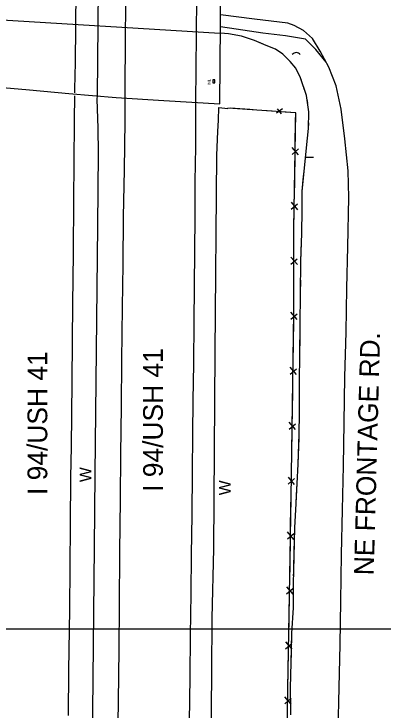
# Model space of a CAD drawing. Extents: x 591954 to 597000, y 198576 to 213500.
# Drawn here: x 594027.3 to 594214.4, y 204458.8 to 204811.8 of the extents above; entities that cross this region are included whole.
import ezdxf

# ---------------------------------------------------------------- set-up
doc = ezdxf.new("R2010")
doc.units = 0
for name, color, linetype in [('Level 10', 7, 'Continuous'), ('Level 11', 7, 'Continuous'), ('Level 15', 7, 'Continuous'), ('Level 19', 7, 'Continuous'), ('Level 3', 7, 'Continuous')]:
    doc.layers.add(name, color=color, linetype=linetype)

msp = doc.modelspace()

# ---------------------------------------------------------------- linework, layer by layer
at = {"layer": 'Level 10'}
for p in [(593000, 204500), (593500, 204500), (593500, 204500), (593500, 204500)]:
    msp.add_line(p, (595500, 204500), dxfattribs=at)
at = {"layer": 'Level 11'}
for points in [[(594059.18, 204894.34), (594059.08, 204879.86), (594058.76, 204853.81), (594058.68, 204823.62), (594058.29, 204787.19), (594057.96, 204773.59), (594057.95, 204771.74)], [(594084.57, 204892.49), (594084.46, 204885.52), (594084.12, 204860.5), (594084.02, 204839.1), (594083.83, 204819.03), (594083.76, 204796.8), (594083.53, 204775.65), (594083.53, 204769.12)], [(594120.43, 204888.35), (594120.22, 204870.87), (594120.1, 204853.7), (594119.94, 204837.08), (594119.83, 204820.52), (594119.62, 204801.3), (594119.46, 204784.11), (594119.42, 204766.91)], [(594191.7, 204448.28), (594192.19, 204470.18), (594192.59, 204491.99), (594192.93, 204514.1), (594193.38, 204537.62), (594193.86, 204560.42), (594194.27, 204582.73), (594194.65, 204604.46), (594195.11, 204627.85), (594195.68, 204650.41), (594196.09, 204672.74), (594196.55, 204693.74), (594197.08, 204718.8), (594196.73, 204732.32), (594195.08, 204748.54), (594193.2, 204763.48), (594190.67, 204775.31), (594186.89, 204784.84), (594182.53, 204792.88), (594178.59, 204799.36), (594174.11, 204803.43), (594169.34, 204806.02), (594166.15, 204807.16), (594149.3, 204809.23), (594132.02, 204811.43)], [(594185.5, 204787.41), (594180.39, 204793.8), (594175.07, 204798.96), (594165, 204800.69), (594153.46, 204802.07), (594139.92, 204804.08), (594131.97, 204805.27)], [(594057.95, 204770.3), (594057.88, 204758.01), (594057.67, 204735.96), (594057.54, 204717.72), (594057.3, 204690.36), (594057.03, 204664.77), (594056.77, 204646.06), (594056.65, 204625.18), (594056.35, 204592.37), (594056.06, 204576.89), (594055.84, 204552.65), (594055.68, 204531.45), (594055.43, 204509.85), (594054.99, 204478.91), (594054.84, 204456.04)], [(594083.53, 204769.12), (594083.53, 204757.36), (594083.14, 204732.72), (594082.7, 204708.89), (594082.44, 204684.76), (594082.22, 204663.17), (594081.89, 204636.14), (594081.71, 204612.78), (594081.29, 204588.65), (594081.2, 204565.56), (594080.9, 204539.08), (594080.65, 204511.71), (594080.5, 204489.73), (594080.11, 204463.23), (594079.83, 204441.73)], [(594119.42, 204766.91), (594119.41, 204764.76), (594119.38, 204744.41), (594119.06, 204726.75), (594118.99, 204708.56), (594118.78, 204691.83), (594118.71, 204673.48), (594118.48, 204655.7), (594118.26, 204634.44), (594118.07, 204615.73), (594117.84, 204598.66), (594117.61, 204579.4), (594117.42, 204557.6), (594117.12, 204537.67), (594116.9, 204517.73), (594116.64, 204496.74), (594116.43, 204475.5), (594116.12, 204452.8)]]:
    msp.add_lwpolyline(points, dxfattribs=at)
at = {"layer": 'Level 15'}
for p, q in [((594163.36, 204763.6), (594160.48, 204761.43)), ((594162.88, 204761.13), (594160.95, 204763.66)), ((594168.31, 204740.58), (594171.53, 204743.33)), ((594171.55, 204740.36), (594168.37, 204744.12)), ((594167.9, 204712.72), (594171.11, 204715.47)), ((594171.14, 204712.5), (594167.95, 204716.27)), ((594170.97, 204684.67), (594167.73, 204688.39)), ((594167.73, 204684.84), (594170.9, 204687.63)), ((594170.87, 204656.79), (594167.69, 204660.55)), ((594167.64, 204657), (594170.85, 204659.75)), ((594167.25, 204629.14), (594170.46, 204631.89)), ((594170.49, 204628.93), (594167.3, 204632.69)), ((594166.83, 204601.29), (594170.05, 204604.03)), ((594170.07, 204601.07), (594166.89, 204604.84)), ((594166.36, 204573.43), (594169.58, 204576.18)), ((594169.6, 204573.21), (594166.42, 204576.98)), ((594165.94, 204545.57), (594169.15, 204548.32)), ((594169.17, 204545.36), (594165.99, 204549.12)), ((594165.52, 204517.72), (594168.74, 204520.47)), ((594168.76, 204517.5), (594165.58, 204521.26)), ((594165.02, 204489.87), (594168.24, 204492.61)), ((594168.26, 204489.64), (594165.09, 204493.41)), ((594164.56, 204462), (594167.77, 204464.76)), ((594167.8, 204461.79), (594164.61, 204465.55))]:
    msp.add_line(p, q, dxfattribs=at)
for points in [[(594009.8, 204775.43), (594035.18, 204773.29), (594055.09, 204771.47), (594079.19, 204769.38), (594103.38, 204767.91), (594131.62, 204766.14), (594132.69, 204886.85), (594113.93, 204889.15), (594088.57, 204892.2), (594057.68, 204894.45), (594010.77, 204898.53), (594009.8, 204775.43)], [(594070.76, 204893.5), (594070.47, 204878.71), (594069.44, 204770.23)], [(594128.17, 204776.87), (594129.17, 204776.84), (594129.21, 204778.34), (594128.21, 204778.37), (594128.17, 204776.87)], [(594069.44, 204770.23), (594069.42, 204768.57), (594069.92, 204753.87), (594070.1, 204741.26), (594069.73, 204704.36), (594069, 204641.21), (594068.33, 204578.35), (594067.94, 204541.35), (594066.99, 204441.46), (594065.9, 204341.44), (594065, 204241.45), (594064.25, 204167.94)], [(594125.09, 204233.56), (594125.16, 204253.64), (594125.2, 204273.28), (594125.43, 204295.05), (594125.62, 204315.91), (594125.82, 204336.63), (594125.93, 204358.78), (594126.26, 204379.94), (594126.38, 204399.31), (594126.61, 204422.94), (594127.29, 204440.54), (594127.57, 204478.1), (594127.81, 204505.33), (594128.62, 204540.5), (594129.28, 204640.16), (594130.2, 204740.23), (594130.69, 204752.24), (594131.05, 204757.95), (594131.25, 204764.38)], [(594131.25, 204764.38), (594135.76, 204763.87)], [(594163.31, 204172.11), (594163.51, 204221.25), (594164.06, 204268.63), (594164.55, 204335.13), (594165.03, 204375), (594165.53, 204422.36), (594166.17, 204469.92), (594167.01, 204517.08), (594167.75, 204566.67), (594168.54, 204613.59), (594169.18, 204660.42), (594169.26, 204703.3), (594170.13, 204761.65), (594150.42, 204763.02), (594135.66, 204764.08)], [(594146.85, 204763.27), (594136.92, 204763.99)], [(594158.14, 204762.48), (594150.42, 204763.02), (594146.85, 204763.27)], [(594170.06, 204757.13), (594170.13, 204761.65), (594164.71, 204762.02)], [(594169.89, 204745.81), (594170.06, 204757.13)], [(594169.65, 204729.27), (594169.79, 204739.23)], [(594169.48, 204717.95), (594169.65, 204729.27)], [(594169.26, 204701.41), (594169.26, 204703.3), (594169.38, 204711.37)], [(594169.24, 204690.09), (594169.26, 204701.41)], [(594169.21, 204673.55), (594169.22, 204683.51)], [(594169.19, 204662.23), (594169.21, 204673.55)], [(594168.98, 204645.69), (594169.12, 204655.65)], [(594168.83, 204634.37), (594168.98, 204645.69)], [(594168.6, 204617.84), (594168.73, 204627.79)], [(594168.42, 204606.52), (594168.54, 204613.59), (594168.6, 204617.84)], [(594168.14, 204589.98), (594168.31, 204599.93)], [(594167.95, 204578.66), (594168.14, 204589.98)], [(594167.68, 204562.12), (594167.75, 204566.67), (594167.84, 204572.08)], [(594167.51, 204550.8), (594167.68, 204562.12)], [(594167.27, 204534.27), (594167.42, 204544.22)], [(594167.1, 204522.95), (594167.27, 204534.27)], [(594166.82, 204506.41), (594167, 204516.36)], [(594166.62, 204495.09), (594166.82, 204506.41)], [(594166.32, 204478.55), (594166.5, 204488.51)], [(594166.13, 204467.24), (594166.17, 204469.92), (594166.32, 204478.55)], [(594165.91, 204450.7), (594166.04, 204460.65)]]:
    msp.add_lwpolyline(points, dxfattribs=at)
msp.add_arc((594170.4, 204789.68), 2.5, 36.9794, 143.219, dxfattribs=at)
at = {"layer": 'Level 19'}
msp.add_line((594175.06, 204739.13), (594179.22, 204739.13), dxfattribs=at)
for points in [[(594010.07, 204809.57), (594131.76, 204802.06)], [(594131.94, 204802.05), (594131.76, 204802.06)], [(594167.65, 204456.35), (594167.53, 204469.94), (594167.84, 204482.9), (594168.24, 204497.72), (594168.97, 204510.62), (594168.95, 204522.81), (594169.29, 204536.41), (594169.67, 204551.27), (594170.37, 204563.63), (594170.94, 204573.63), (594171.4, 204583.58), (594171.9, 204598.8), (594172.04, 204609.24), (594172.1, 204625.18), (594172.29, 204639.14), (594172.38, 204654.1), (594172.63, 204669.97), (594172.72, 204686.32), (594173.23, 204700.64), (594173.35, 204712.38), (594173.4, 204721.96), (594174.57, 204733.63), (594175.57, 204743.86), (594176.66, 204753.77), (594176.85, 204762.18), (594175.66, 204770.5), (594172.5, 204779.48), (594170.13, 204784.22), (594167.39, 204787.75), (594163.66, 204791.41), (594159.85, 204793.92), (594155.1, 204795.77), (594149.33, 204798.35), (594142.74, 204800.49), (594136.05, 204801.7), (594131.94, 204802.05)], [(594152.5, 204796.93), (594149.33, 204798.35), (594142.74, 204800.49), (594136.05, 204801.7), (594131.94, 204802.05)], [(594173, 204778.07), (594172.5, 204779.48), (594170.13, 204784.22), (594167.39, 204787.75), (594163.66, 204791.41), (594159.85, 204793.92), (594155.1, 204795.77), (594152.5, 204796.93)], [(594174.99, 204772.41), (594174.33, 204774.3)], [(594176.22, 204766.56), (594175.94, 204768.55)], [(594176.81, 204760.61), (594176.85, 204762.18), (594176.79, 204762.6)], [(594173.98, 204727.75), (594174.57, 204733.63), (594175.57, 204743.86), (594176.66, 204753.77), (594176.72, 204756.61)], [(594173.16, 204698.78), (594173.23, 204700.64), (594173.35, 204712.38), (594173.4, 204721.96), (594173.98, 204727.75)], [(594172.95, 204692.78), (594173.02, 204694.78)], [(594172.74, 204686.79), (594172.81, 204688.79)], [(594172.69, 204680.79), (594172.7, 204682.79)], [(594172.34, 204647.79), (594172.38, 204654.1), (594172.63, 204669.97), (594172.67, 204676.79)], [(594172.08, 204618.79), (594172.1, 204625.18), (594172.29, 204639.14), (594172.34, 204647.79)], [(594172.06, 204612.79), (594172.07, 204614.79)], [(594172.01, 204606.79), (594172.04, 204608.79)], [(594171.93, 204600.79), (594171.95, 204602.79)], [(594170.61, 204567.82), (594170.94, 204573.63), (594171.4, 204583.58), (594171.83, 204596.79)], [(594169.35, 204538.85), (594169.67, 204551.27), (594170.37, 204563.63), (594170.61, 204567.82)], [(594169.2, 204532.85), (594169.25, 204534.85)], [(594169.05, 204526.86), (594169.1, 204528.85)], [(594168.95, 204520.86), (594168.95, 204522.81), (594168.95, 204522.86)], [(594167.98, 204487.88), (594168.24, 204497.72), (594168.97, 204510.62), (594168.96, 204516.86)], [(594167.62, 204458.89), (594167.53, 204469.94), (594167.84, 204482.9), (594167.98, 204487.88)]]:
    msp.add_lwpolyline(points, dxfattribs=at)

# ---------------------------------------------------------------- texts
at = {"layer": 'Level 15'}
for s, height, p in [('INL', 1.5, (594126.97, 204775.62)), ('W', 6, (594066.56, 204574.38)), ('W', 6, (594137.24, 204567.72))]:
    msp.add_text(s, height=height, rotation=90, dxfattribs=at).set_placement(p)
at = {"layer": 'Level 3'}
for s, rotation, p in [('NE FRONTAGE RD.', 88.4683, (594209.66, 204527.05)), ('I 94/USH 41', 90, (594044.22, 204567.87)), ('I 94/USH 41', 90, (594102.82, 204569.46))]:
    msp.add_text(s, height=10, rotation=rotation, dxfattribs=at).set_placement(p)

doc.saveas('drawing.dxf')
